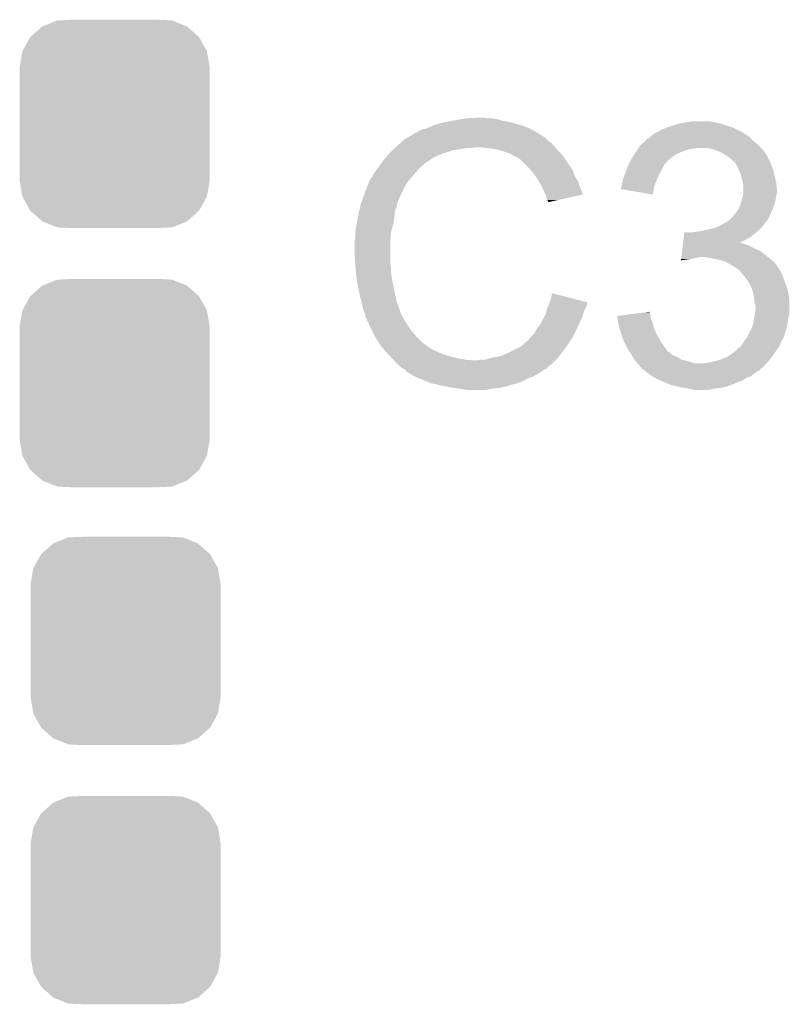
# Model space of a CAD drawing. Extents: x -9 to 122, y -9 to 65.
# Tile 288 of 308: x 95.92 to 98.78, y 40.79 to 44.44. Entities that reach past the tile are written whole.
import ezdxf

# ---------------------------------------------------------------- set-up
doc = ezdxf.new("R2010")
doc.units = 0
doc.layers.get('0').update_dxf_attribs({"linetype": 'CONTINUOUS'})
doc.layers.add('CLICKER_4_FOR_R7FA4M2A_V100_GTO', color=12, linetype='CONTINUOUS')
doc.layers.add('CLICKER_4_FOR_R7FA4M2A_V100_GTS', color=13, linetype='CONTINUOUS')

# ---------------------------------------------------------------- blocks, each defined once
blk = doc.blocks.new('CUSTOM_170')
for points in [[(-0.267216, 0.361152), (-0.213724, 0.383108), (0.26779, 0.361152), (0.21312, 0.383108)], [(-0.213724, 0.383108), (-0.20803, 0.383392), (0.21312, 0.383108), (0.212412, 0.383392)], [(-0.20803, 0.383392), (-0.154122, 0.38608), (0.212412, 0.383392), (0.154132, 0.38608)], [(-0.312264, 0.321732), (-0.26893, 0.360448), (0.312592, 0.321732), (0.268592, 0.360448)], [(-0.26893, 0.360448), (-0.267216, 0.361152), (0.268592, 0.360448), (0.26779, 0.361152)], [(-0.341452, 0.269636), (-0.313432, 0.320688), (0.341702, 0.269636), (0.313176, 0.320688)], [(-0.313432, 0.320688), (-0.312264, 0.321732), (0.313176, 0.320688), (0.312592, 0.321732)], [(-0.35179, 0.21082), (-0.342144, 0.268372), (0.35179, 0.21082), (0.34192, 0.268372)], [(-0.342144, 0.268372), (-0.341452, 0.269636), (0.34192, 0.268372), (0.341702, 0.269636)], [(-0.35179, 0.20955), (-0.35179, 0.21082), (0.35179, 0.20955), (0.35179, 0.21082)], [(-0.35179, -0.20955), (-0.35179, 0.20955), (0.35179, -0.20955), (0.35179, 0.20955)], [(-0.35179, -0.21082), (-0.35179, -0.20955), (0.35179, -0.21082), (0.35179, -0.20955)], [(-0.34192, -0.268358), (-0.35179, -0.21082), (0.342148, -0.268358), (0.35179, -0.21082)], [(-0.341702, -0.269636), (-0.34192, -0.268358), (0.341446, -0.269636), (0.342148, -0.268358)], [(-0.313184, -0.320676), (-0.341702, -0.269636), (0.31344, -0.320676), (0.341446, -0.269636)], [(-0.312594, -0.321732), (-0.313184, -0.320676), (0.312258, -0.321732), (0.31344, -0.320676)], [(-0.268602, -0.36044), (-0.312594, -0.321732), (0.26894, -0.36044), (0.312258, -0.321732)], [(-0.267792, -0.361154), (-0.268602, -0.36044), (0.2672, -0.361154), (0.26894, -0.36044)], [(-0.213136, -0.383104), (-0.267792, -0.361154), (0.213734, -0.383104), (0.2672, -0.361154)], [(-0.212414, -0.383394), (-0.213136, -0.383104), (0.207926, -0.383394), (0.213734, -0.383104)], [(-0.154122, -0.38608), (-0.212414, -0.383394), (0.154132, -0.38608), (0.207926, -0.383394)]]:
    blk.add_solid(points)

msp = doc.modelspace()

# ---------------------------------------------------------------- linework, layer by layer
at = {"layer": 'CLICKER_4_FOR_R7FA4M2A_V100_GTO'}
for points in [[(97.492818, 44.0563), (97.53092, 44.06392), (97.74682, 44.0563), (97.708718, 44.06392)], [(97.53092, 44.06392), (97.5614, 44.069), (97.708718, 44.06392), (97.690942, 44.069)], [(97.5614, 44.069), (97.57664, 44.07154), (97.690942, 44.069), (97.675702, 44.07154)], [(97.57664, 44.07154), (97.622358, 44.07408), (97.660462, 44.07154), (97.647758, 44.07408)], [(98.40214, 44.05884), (98.422462, 44.06138), (98.491038, 44.05884), (98.473258, 44.06138)], [(97.398842, 44.020744), (97.403924, 44.02582), (97.838758, 44.020744), (97.830638, 44.02582)], [(97.403924, 44.02582), (97.416622, 44.0309), (97.830638, 44.02582), (97.82048, 44.0309)], [(97.416622, 44.0309), (97.426778, 44.03344), (97.82048, 44.0309), (97.8154, 44.03344)], [(97.426778, 44.03344), (97.434398, 44.03598), (97.8154, 44.03344), (97.81032, 44.03598)], [(97.434398, 44.03598), (97.44202, 44.03852), (97.81032, 44.03598), (97.80355, 44.03852)], [(97.44202, 44.03852), (97.452182, 44.043602), (97.80355, 44.03852), (97.79, 44.043602)], [(97.452182, 44.043602), (97.457262, 44.046142), (97.79, 44.043602), (97.781364, 44.046142)], [(97.457262, 44.046142), (97.492818, 44.0563), (97.781364, 44.046142), (97.74682, 44.0563)], [(98.290378, 44.02328), (98.294604, 44.025816), (98.59645, 44.02328), (98.592646, 44.025816)], [(98.294604, 44.025816), (98.294612, 44.02582), (98.592646, 44.025816), (98.590104, 44.02582)], [(98.294612, 44.02582), (98.30308, 44.0309), (98.590104, 44.02582), (98.579944, 44.0309)], [(98.30308, 44.0309), (98.324034, 44.03852), (98.579944, 44.0309), (98.5647, 44.03852)], [(98.324034, 44.03852), (98.33102, 44.04106), (98.5647, 44.03852), (98.556234, 44.04106)], [(98.33102, 44.04106), (98.36404, 44.05122), (98.556234, 44.04106), (98.522366, 44.05122)], [(98.36404, 44.05122), (98.37674, 44.05376), (98.522366, 44.05122), (98.513898, 44.05376)], [(98.37674, 44.05376), (98.40214, 44.05884), (98.513898, 44.05376), (98.491038, 44.05884)], [(97.339784, 43.98518), (97.348042, 43.992802), (97.88652, 43.98518), (97.878898, 43.992802)], [(97.348042, 43.992802), (97.356494, 43.997874), (97.878898, 43.992802), (97.873826, 43.997874)], [(97.356494, 43.997874), (97.356504, 43.99788), (97.873826, 43.997874), (97.871302, 43.99788)], [(97.356504, 43.99788), (97.360718, 44.000408), (97.871302, 43.99788), (97.87128, 44.000408)], [(97.360718, 44.000408), (97.386142, 44.015662), (97.87128, 44.000408), (97.846884, 44.015662)], [(97.386142, 44.015662), (97.388686, 44.0182), (97.846884, 44.015662), (97.842826, 44.0182)], [(97.388686, 44.0182), (97.391222, 44.018202), (97.842826, 44.0182), (97.842822, 44.018202)], [(97.391222, 44.018202), (97.398842, 44.020744), (97.842822, 44.018202), (97.838758, 44.020744)], [(98.241352, 43.98772), (98.24974, 43.995346), (98.64344, 43.98772), (98.635814, 43.995346)], [(98.24974, 43.995346), (98.249762, 43.99788), (98.635814, 43.995346), (98.63328, 43.99788)], [(98.249762, 43.99788), (98.254826, 43.997886), (98.63328, 43.99788), (98.633274, 43.997886)], [(98.254826, 43.997886), (98.259898, 44.002958), (98.633274, 43.997886), (98.628202, 44.002958)], [(98.259898, 44.002958), (98.26244, 44.0055), (98.628202, 44.002958), (98.624392, 44.0055)], [(98.26244, 44.0055), (98.27006, 44.01058), (98.624392, 44.0055), (98.616772, 44.01058)], [(98.27006, 44.01058), (98.27345, 44.013122), (98.616772, 44.01058), (98.61296, 44.013122)], [(98.27345, 44.013122), (98.280222, 44.0182), (98.61296, 44.013122), (98.604494, 44.0182)], [(98.280222, 44.0182), (98.2853, 44.02074), (98.604494, 44.0182), (98.600258, 44.02074)], [(98.2853, 44.02074), (98.290378, 44.02328), (98.600258, 44.02074), (98.59645, 44.02328)], [(97.294702, 43.942002), (97.30486, 43.95216), (97.49282, 43.942002), (97.525838, 43.95216)], [(97.30486, 43.95216), (97.31502, 43.96232), (97.525838, 43.95216), (97.581718, 43.96232)], [(97.31502, 43.96232), (97.317768, 43.964858), (97.602036, 43.96232), (97.609658, 43.964858)], [(97.317768, 43.964858), (97.31777, 43.96486), (97.609658, 43.964858), (97.619822, 43.96486)], [(97.31777, 43.96486), (97.323272, 43.969938), (97.908366, 43.96486), (97.904302, 43.969938)], [(97.323272, 43.969938), (97.334278, 43.980098), (97.904302, 43.969938), (97.894142, 43.980098)], [(97.334278, 43.980098), (97.339784, 43.98518), (97.894142, 43.980098), (97.88652, 43.98518)], [(97.655382, 43.96232), (97.619822, 43.96486), (97.910398, 43.96232), (97.908366, 43.96486)], [(97.6884, 43.95724), (97.655382, 43.96232), (97.91446, 43.95724), (97.910398, 43.96232)], [(97.71634, 43.949618), (97.6884, 43.95724), (97.922082, 43.949618), (97.91446, 43.95724)], [(98.204864, 43.94454), (98.209946, 43.95216), (98.36912, 43.94454), (98.386898, 43.95216)], [(98.209946, 43.95216), (98.213332, 43.95724), (98.386898, 43.95216), (98.404678, 43.95724)], [(98.213332, 43.95724), (98.215026, 43.95978), (98.404678, 43.95724), (98.42246, 43.95978)], [(98.215026, 43.95978), (98.21672, 43.96232), (98.42246, 43.95978), (98.435158, 43.96232)], [(98.21672, 43.96232), (98.221802, 43.96994), (98.67138, 43.96232), (98.663762, 43.96994)], [(98.221802, 43.96994), (98.224596, 43.972482), (98.663762, 43.96994), (98.66122, 43.972482)], [(98.224596, 43.972482), (98.241352, 43.98772), (98.66122, 43.972482), (98.64344, 43.98772)], [(98.493578, 43.95724), (98.470718, 43.96232), (98.67646, 43.95724), (98.67138, 43.96232)], [(98.500358, 43.954698), (98.493578, 43.95724), (98.679, 43.954698), (98.67646, 43.95724)], [(98.5139, 43.94962), (98.500358, 43.954698), (98.682176, 43.94962), (98.679, 43.954698)], [(97.266298, 43.90898), (97.28292, 43.929298), (97.431856, 43.90898), (97.462338, 43.929298)], [(97.28292, 43.929298), (97.287078, 43.934378), (97.462338, 43.929298), (97.474526, 43.934378)], [(97.287078, 43.934378), (97.294702, 43.942002), (97.474526, 43.934378), (97.49282, 43.942002)], [(97.723956, 43.94708), (97.71634, 43.949618), (97.92462, 43.94708), (97.922082, 43.949618)], [(97.739198, 43.942), (97.723956, 43.94708), (97.928854, 43.942), (97.92462, 43.94708)], [(97.756982, 43.93184), (97.739198, 43.942), (97.93732, 43.93184), (97.928854, 43.942)], [(97.772218, 43.92422), (97.756982, 43.93184), (97.9424, 43.92422), (97.93732, 43.93184)], [(97.77984, 43.91914), (97.772218, 43.92422), (97.945788, 43.91914), (97.9424, 43.92422)], [(97.78238, 43.9166), (97.77984, 43.91914), (97.94748, 43.9166), (97.945788, 43.91914)], [(97.80524, 43.89374), (97.78238, 43.9166), (97.963808, 43.89374), (97.94748, 43.9166)], [(98.185178, 43.911518), (98.18962, 43.919132), (98.323398, 43.911518), (98.328476, 43.919132)], [(98.18962, 43.919132), (98.189624, 43.91914), (98.328476, 43.919132), (98.331014, 43.91914)], [(98.189624, 43.91914), (98.198514, 43.93438), (98.331014, 43.91914), (98.3488, 43.93438)], [(98.198514, 43.93438), (98.201478, 43.93946), (98.3488, 43.93438), (98.35896, 43.93946)], [(98.201478, 43.93946), (98.204864, 43.94454), (98.35896, 43.93946), (98.36912, 43.94454)], [(98.52914, 43.942), (98.5139, 43.94962), (98.686938, 43.942), (98.682176, 43.94962)], [(98.541838, 43.934382), (98.52914, 43.942), (98.6917, 43.934382), (98.686938, 43.942)], [(98.541844, 43.934378), (98.541838, 43.934382), (98.691702, 43.934378), (98.6917, 43.934382)], [(98.545234, 43.931836), (98.541844, 43.934378), (98.69424, 43.931836), (98.691702, 43.934378)], [(98.552, 43.92676), (98.545234, 43.931836), (98.695934, 43.92676), (98.69424, 43.931836)], [(98.555814, 43.924218), (98.552, 43.92676), (98.69678, 43.924218), (98.695934, 43.92676)], [(98.55962, 43.92168), (98.555814, 43.924218), (98.698304, 43.92168), (98.69678, 43.924218)], [(98.56978, 43.91152), (98.55962, 43.92168), (98.7044, 43.91152), (98.698304, 43.92168)], [(97.238822, 43.87088), (97.24644, 43.88104), (97.39122, 43.87088), (97.399926, 43.88104)], [(97.24644, 43.88104), (97.251774, 43.88866), (97.399926, 43.88104), (97.406458, 43.88866)], [(97.251774, 43.88866), (97.258886, 43.89882), (97.406458, 43.88866), (97.41916, 43.89882)], [(97.258886, 43.89882), (97.264216, 43.906436), (97.41916, 43.89882), (97.429312, 43.906436)], [(97.264216, 43.906436), (97.26422, 43.90644), (97.429312, 43.906436), (97.429312, 43.90644)], [(97.26422, 43.90644), (97.26628, 43.908958), (97.429312, 43.90644), (97.42932, 43.908958)], [(97.26628, 43.908958), (97.266298, 43.90898), (97.42932, 43.908958), (97.431856, 43.90898)], [(97.816532, 43.881038), (97.80524, 43.89374), (97.97288, 43.881038), (97.963808, 43.89374)], [(97.825558, 43.870882), (97.816532, 43.881038), (97.976268, 43.870882), (97.97288, 43.881038)], [(98.171, 43.878498), (98.174176, 43.886122), (98.301264, 43.878498), (98.30562, 43.886122)], [(98.174176, 43.886122), (98.180522, 43.901356), (98.30562, 43.886122), (98.313238, 43.901356)], [(98.180522, 43.901356), (98.1837, 43.908982), (98.313238, 43.901356), (98.320862, 43.908982)], [(98.1837, 43.908982), (98.185178, 43.911518), (98.320862, 43.908982), (98.323398, 43.911518)], [(98.577398, 43.9039), (98.56978, 43.91152), (98.706942, 43.9039), (98.7044, 43.91152)], [(98.581208, 43.896282), (98.577398, 43.9039), (98.70948, 43.896282), (98.706942, 43.9039)], [(98.58756, 43.88358), (98.581208, 43.896282), (98.714924, 43.88358), (98.70948, 43.896282)], [(98.58974, 43.878498), (98.58756, 43.88358), (98.7171, 43.878498), (98.714924, 43.88358)], [(97.215122, 43.827698), (97.221056, 43.84294), (97.35566, 43.827698), (97.367512, 43.84294)], [(97.221056, 43.84294), (97.22358, 43.842962), (97.367512, 43.84294), (97.367528, 43.842962)], [(97.22358, 43.842962), (97.223586, 43.848026), (97.367528, 43.842962), (97.371466, 43.848026)], [(97.223586, 43.848026), (97.226122, 43.850562), (97.371466, 43.848026), (97.37344, 43.850562)], [(97.226122, 43.850562), (97.22866, 43.8531), (97.37344, 43.850562), (97.37566, 43.8531)], [(97.22866, 43.8531), (97.23374, 43.860722), (97.37566, 43.8531), (97.38233, 43.860722)], [(97.23374, 43.860722), (97.238822, 43.87088), (97.38233, 43.860722), (97.39122, 43.87088)], [(97.834454, 43.858178), (97.825558, 43.870882), (97.980502, 43.858178), (97.976268, 43.870882)], [(97.843342, 43.84548), (97.834454, 43.858178), (97.988438, 43.84548), (97.980502, 43.858178)], [(97.847914, 43.83786), (97.843342, 43.84548), (97.9932, 43.83786), (97.988438, 43.84548)], [(98.15322, 43.820082), (98.15957, 43.84548), (98.27514, 43.820082), (98.2853, 43.84548)], [(98.15957, 43.84548), (98.160842, 43.85056), (98.2853, 43.84548), (98.287556, 43.85056)], [(98.160842, 43.85056), (98.167304, 43.868338), (98.287556, 43.85056), (98.29546, 43.868338)], [(98.167304, 43.868338), (98.171, 43.878498), (98.29546, 43.868338), (98.301264, 43.878498)], [(98.59518, 43.865802), (98.58974, 43.878498), (98.719922, 43.865802), (98.7171, 43.878498)], [(98.60026, 43.848022), (98.59518, 43.865802), (98.723874, 43.848022), (98.719922, 43.865802)], [(98.6028, 43.83278), (98.60026, 43.848022), (98.72726, 43.83278), (98.723874, 43.848022)], [(97.20326, 43.79722), (97.215122, 43.827698), (97.34042, 43.79722), (97.35566, 43.827698)], [(97.85858, 43.82008), (97.847914, 43.83786), (97.999128, 43.82008), (97.9932, 43.83786)], [(97.860838, 43.815), (97.85858, 43.82008), (98.00082, 43.815), (97.999128, 43.82008)], [(97.86874, 43.79722), (97.860838, 43.815), (98.007914, 43.79722), (98.00082, 43.815)], [(98.150692, 43.809946), (98.15322, 43.815004), (98.273442, 43.809946), (98.27429, 43.815004)], [(98.270038, 43.789604), (98.150692, 43.809946), (98.270038, 43.789604), (98.273442, 43.809946)], [(98.15322, 43.820078), (98.15322, 43.820082), (98.27514, 43.820078), (98.27514, 43.820082)], [(98.15322, 43.815004), (98.15322, 43.820078), (98.27429, 43.815004), (98.27514, 43.820078)], [(98.602802, 43.832778), (98.6028, 43.83278), (98.72726, 43.832778), (98.72726, 43.83278)], [(98.60534, 43.822622), (98.602802, 43.832778), (98.728276, 43.822622), (98.72726, 43.832778)], [(98.60534, 43.807382), (98.60534, 43.822622), (98.7298, 43.807382), (98.728276, 43.822622)], [(98.60534, 43.797218), (98.60534, 43.807382), (98.7298, 43.797218), (98.7298, 43.807382)], [(97.191606, 43.764196), (97.20326, 43.79722), (97.32518, 43.764196), (97.34042, 43.79722)], [(97.872554, 43.789594), (97.86874, 43.79722), (98.010954, 43.789594), (98.007914, 43.79722)], [(97.87382, 43.787062), (97.872554, 43.789594), (97.99944, 43.787062), (98.010954, 43.789594)], [(97.876362, 43.7769), (97.87382, 43.787062), (97.953232, 43.7769), (97.99944, 43.787062)], [(97.8789, 43.769282), (97.876362, 43.7769), (97.918592, 43.769282), (97.953232, 43.7769)], [(97.881438, 43.764204), (97.8789, 43.769282), (97.895502, 43.764204), (97.918592, 43.769282)], [(98.59899, 43.769278), (98.6028, 43.781978), (98.72472, 43.769278), (98.726534, 43.781978)], [(98.6028, 43.781978), (98.603814, 43.787058), (98.726534, 43.781978), (98.72726, 43.787058)], [(98.603814, 43.787058), (98.60534, 43.794682), (98.72726, 43.787058), (98.729166, 43.794682)], [(98.60534, 43.794682), (98.60534, 43.797218), (98.729166, 43.794682), (98.7298, 43.797218)], [(97.18294, 43.731176), (97.185198, 43.74134), (97.31502, 43.731176), (97.3201, 43.74134)], [(97.185198, 43.74134), (97.186892, 43.748958), (97.3201, 43.74134), (97.322638, 43.748958)], [(97.186892, 43.748958), (97.188022, 43.75404), (97.322638, 43.748958), (97.322638, 43.75404)], [(97.188022, 43.75404), (97.188916, 43.756576), (97.322638, 43.75404), (97.32264, 43.756576)], [(97.188916, 43.756576), (97.190708, 43.761656), (97.32264, 43.756576), (97.325178, 43.761656)], [(97.190708, 43.761656), (97.191606, 43.764196), (97.325178, 43.761656), (97.32518, 43.764196)], [(97.883972, 43.761668), (97.881438, 43.764204), (97.883972, 43.761668), (97.895502, 43.764204)], [(98.58393, 43.73118), (98.58756, 43.73626), (98.71202, 43.73118), (98.713924, 43.73626)], [(98.58756, 43.73626), (98.593274, 43.7515), (98.713924, 43.73626), (98.71964, 43.7515)], [(98.593274, 43.7515), (98.59518, 43.756578), (98.71964, 43.7515), (98.72109, 43.756578)], [(98.59518, 43.756578), (98.59899, 43.769278), (98.72109, 43.756578), (98.72472, 43.769278)], [(97.172144, 43.67784), (97.177382, 43.70578), (97.3074, 43.67784), (97.31248, 43.70578)], [(97.177382, 43.70578), (97.17786, 43.70832), (97.31248, 43.70578), (97.312734, 43.70832)], [(97.17786, 43.70832), (97.18294, 43.731176), (97.312734, 43.70832), (97.31502, 43.731176)], [(98.554542, 43.695622), (98.564702, 43.705782), (98.695508, 43.695622), (98.70059, 43.705782)], [(98.564702, 43.705782), (98.570796, 43.7134), (98.70059, 43.705782), (98.7044, 43.7134)], [(98.570796, 43.7134), (98.57486, 43.71848), (98.7044, 43.7134), (98.706576, 43.71848)], [(98.57486, 43.71848), (98.58393, 43.73118), (98.706576, 43.71848), (98.71202, 43.73118)], [(97.1677, 43.6499), (97.17024, 43.66768), (97.300414, 43.6499), (97.30486, 43.66768)], [(97.17024, 43.66768), (97.172144, 43.67784), (97.30486, 43.66768), (97.3074, 43.67784)], [(98.45294, 43.65498), (98.47326, 43.66006), (98.659694, 43.65498), (98.665792, 43.66006)], [(98.47326, 43.66006), (98.485946, 43.662598), (98.665792, 43.66006), (98.668838, 43.662598)], [(98.485946, 43.662598), (98.498662, 43.665142), (98.668838, 43.662598), (98.670872, 43.665142)], [(98.498662, 43.665142), (98.518976, 43.6753), (98.670872, 43.665142), (98.679, 43.6753)], [(98.518976, 43.6753), (98.539292, 43.685458), (98.679, 43.6753), (98.68662, 43.685458)], [(98.539292, 43.685458), (98.54438, 43.688002), (98.68662, 43.685458), (98.689162, 43.688002)], [(98.54438, 43.688002), (98.54692, 43.69054), (98.689162, 43.688002), (98.691698, 43.69054)], [(98.54692, 43.69054), (98.550728, 43.69308), (98.691698, 43.69054), (98.694238, 43.69308)], [(98.550728, 43.69308), (98.554542, 43.695622), (98.694238, 43.69308), (98.695508, 43.695622)], [(97.16516, 43.616882), (97.1677, 43.629582), (97.297434, 43.616882), (97.298412, 43.629582)], [(97.1677, 43.647358), (97.1677, 43.6499), (97.29978, 43.647358), (97.300414, 43.6499)], [(97.1677, 43.629582), (97.1677, 43.647358), (97.298412, 43.629582), (97.29978, 43.647358)], [(98.382266, 43.6118), (98.383816, 43.624502), (98.592732, 43.6118), (98.61804, 43.624502)], [(98.383816, 43.624502), (98.385368, 43.6372), (98.61804, 43.624502), (98.638358, 43.6372)], [(98.385368, 43.6372), (98.38692, 43.6499), (98.638358, 43.6372), (98.653598, 43.6499)], [(98.41738, 43.6499), (98.45294, 43.65498), (98.653598, 43.6499), (98.659694, 43.65498)], [(97.16516, 43.614342), (97.16516, 43.616882), (97.29724, 43.614342), (97.297434, 43.616882)], [(97.16516, 43.57624), (97.16516, 43.614342), (97.29724, 43.57624), (97.29724, 43.614342)], [(98.378542, 43.581318), (98.379784, 43.59148), (98.6663, 43.581318), (98.64344, 43.59148)], [(98.379784, 43.59148), (98.381024, 43.60164), (98.64344, 43.59148), (98.62312, 43.60164)], [(98.381024, 43.60164), (98.381646, 43.60672), (98.62312, 43.60164), (98.607882, 43.60672)], [(98.381646, 43.60672), (98.381956, 43.609258), (98.607882, 43.60672), (98.602804, 43.609258)], [(98.381956, 43.60926), (98.382264, 43.611794), (98.597726, 43.60926), (98.595186, 43.611794)], [(98.381956, 43.609258), (98.381956, 43.60926), (98.602804, 43.609258), (98.597726, 43.60926)], [(98.382264, 43.611794), (98.382266, 43.6118), (98.595186, 43.611794), (98.592732, 43.6118)], [(97.16732, 43.533058), (97.16516, 43.57624), (97.29724, 43.533058), (97.29724, 43.57624)], [(98.374204, 43.545788), (98.37482, 43.55084), (98.374204, 43.545788), (98.40976, 43.55084)], [(98.37482, 43.55084), (98.37544, 43.55592), (98.40976, 43.55084), (98.43516, 43.55592)], [(98.37544, 43.55592), (98.37575, 43.55846), (98.43516, 43.55592), (98.445318, 43.55846)], [(98.37575, 43.55846), (98.376682, 43.56608), (98.696418, 43.55846), (98.68662, 43.56608)], [(98.376682, 43.56608), (98.378542, 43.581318), (98.68662, 43.56608), (98.6663, 43.581318)], [(98.4885, 43.55338), (98.458018, 43.55846), (98.702948, 43.55338), (98.696418, 43.55846)], [(98.513902, 43.5483), (98.4885, 43.55338), (98.709478, 43.5483), (98.702948, 43.55338)], [(97.1677, 43.52544), (97.16732, 43.533058), (97.298764, 43.52544), (97.29724, 43.533058)], [(97.168236, 43.520358), (97.1677, 43.52544), (97.29978, 43.520358), (97.298764, 43.52544)], [(97.170108, 43.502578), (97.168236, 43.520358), (97.29978, 43.502578), (97.29978, 43.520358)], [(98.51391, 43.548298), (98.513902, 43.5483), (98.70948, 43.548298), (98.709478, 43.5483)], [(98.539298, 43.540682), (98.51391, 43.548298), (98.717096, 43.540682), (98.70948, 43.548298)], [(98.561538, 43.527974), (98.539298, 43.540682), (98.7298, 43.527974), (98.717096, 43.540682)], [(98.565982, 43.525434), (98.561538, 43.527974), (98.729804, 43.525434), (98.7298, 43.527974)], [(98.574858, 43.520362), (98.565982, 43.525434), (98.733186, 43.520362), (98.729804, 43.525434)], [(98.58502, 43.51274), (98.574858, 43.520362), (98.738268, 43.51274), (98.733186, 43.520362)], [(97.17278, 43.477178), (97.170108, 43.502578), (97.303688, 43.477178), (97.29978, 43.502578)], [(98.592636, 43.50766), (98.58502, 43.51274), (98.741654, 43.50766), (98.738268, 43.51274)], [(98.595178, 43.502584), (98.592636, 43.50766), (98.745038, 43.502584), (98.741654, 43.50766)], [(98.595182, 43.50258), (98.595178, 43.502584), (98.74504, 43.50258), (98.745038, 43.502584)], [(98.61074, 43.4848), (98.595182, 43.50258), (98.75266, 43.4848), (98.74504, 43.50258)], [(98.61296, 43.482262), (98.61074, 43.4848), (98.753506, 43.482262), (98.75266, 43.4848)], [(98.626508, 43.46194), (98.61296, 43.482262), (98.76028, 43.46194), (98.753506, 43.482262)], [(97.174126, 43.46956), (97.17278, 43.477178), (97.30486, 43.46956), (97.303688, 43.477178)], [(97.1804, 43.434), (97.174126, 43.46956), (97.31248, 43.434), (97.30486, 43.46956)], [(98.628198, 43.459402), (98.626508, 43.46194), (98.761204, 43.459402), (98.76028, 43.46194)], [(98.63836, 43.436542), (98.628198, 43.459402), (98.769516, 43.436542), (98.761204, 43.459402)], [(97.18548, 43.411138), (97.1804, 43.434), (97.317054, 43.411138), (97.31248, 43.434)], [(97.189836, 43.3959), (97.18548, 43.411138), (97.320102, 43.3959), (97.317054, 43.411138)], [(97.8916, 43.400982), (97.896702, 43.423836), (97.986308, 43.400982), (97.896702, 43.423836)], [(98.638996, 43.433998), (98.63836, 43.436542), (98.77044, 43.433998), (98.769516, 43.436542)], [(98.64344, 43.41622), (98.638996, 43.433998), (98.773404, 43.41622), (98.77044, 43.433998)], [(98.645028, 43.403518), (98.64344, 43.41622), (98.77552, 43.403518), (98.773404, 43.41622)], [(97.19056, 43.393362), (97.189836, 43.3959), (97.32101, 43.393362), (97.320102, 43.3959)], [(97.1931, 43.37812), (97.19056, 43.393362), (97.326452, 43.37812), (97.32101, 43.393362)], [(97.198178, 43.36034), (97.1931, 43.37812), (97.3328, 43.36034), (97.326452, 43.37812)], [(97.878264, 43.36542), (97.882074, 43.37558), (98.0186, 43.36542), (98.02368, 43.37558)], [(97.882074, 43.37558), (97.88493, 43.383198), (98.02368, 43.37558), (98.026218, 43.383198)], [(97.88493, 43.383198), (97.887782, 43.390802), (98.026218, 43.383198), (98.02622, 43.390802)], [(97.887782, 43.390802), (97.8916, 43.400982), (98.02622, 43.390802), (97.986308, 43.400982)], [(98.64598, 43.3959), (98.645028, 43.403518), (98.77552, 43.3959), (98.77552, 43.403518)], [(98.64852, 43.380662), (98.64598, 43.3959), (98.77552, 43.380662), (98.77552, 43.3959)], [(98.651058, 43.375584), (98.64852, 43.380662), (98.77552, 43.375584), (98.77552, 43.380662)], [(98.65106, 43.367962), (98.651058, 43.375584), (98.77552, 43.367962), (98.77552, 43.375584)], [(97.19818, 43.360336), (97.198178, 43.36034), (97.3328, 43.360336), (97.3328, 43.36034)], [(97.200214, 43.355254), (97.19818, 43.360336), (97.332806, 43.355254), (97.3328, 43.360336)], [(97.20123, 43.352716), (97.200214, 43.355254), (97.33534, 43.352716), (97.332806, 43.355254)], [(97.203258, 43.347642), (97.20123, 43.352716), (97.337032, 43.347642), (97.33534, 43.352716)], [(97.203768, 43.345098), (97.203258, 43.347642), (97.33788, 43.345098), (97.337032, 43.347642)], [(97.205798, 43.334942), (97.203768, 43.345098), (97.343686, 43.334942), (97.33788, 43.345098)], [(97.210876, 43.327326), (97.205798, 43.334942), (97.348038, 43.327326), (97.343686, 43.334942)], [(97.86112, 43.324778), (97.866926, 43.33494), (98.003358, 43.324778), (98.00844, 43.33494)], [(97.866926, 43.33494), (97.871282, 43.342562), (98.00844, 43.33494), (98.010616, 43.342562)], [(97.871282, 43.342562), (97.874182, 43.35272), (98.010616, 43.342562), (98.013518, 43.35272)], [(97.874182, 43.35272), (97.87636, 43.36034), (98.013518, 43.35272), (98.016566, 43.36034)], [(97.87636, 43.36034), (97.878264, 43.36542), (98.016566, 43.36034), (98.0186, 43.36542)], [(98.138, 43.34002), (98.177778, 43.345096), (98.26244, 43.34002), (98.259902, 43.345096)], [(98.138002, 43.340016), (98.138, 43.34002), (98.26244, 43.340016), (98.26244, 43.34002)], [(98.139122, 43.329856), (98.138002, 43.340016), (98.262442, 43.329856), (98.26244, 43.340016)], [(98.177778, 43.345096), (98.237476, 43.352714), (98.259902, 43.345096), (98.2599, 43.352714)], [(98.237476, 43.352714), (98.257366, 43.355252), (98.2599, 43.352714), (98.257366, 43.355252)], [(98.644132, 43.32478), (98.64598, 43.33494), (98.77044, 43.32478), (98.772472, 43.33494)], [(98.64598, 43.33494), (98.64637, 43.33748), (98.772472, 43.33494), (98.77298, 43.33748)], [(98.64637, 43.33748), (98.647932, 43.347638), (98.77298, 43.33748), (98.77552, 43.347638)], [(98.647932, 43.347638), (98.65106, 43.367962), (98.77552, 43.347638), (98.77552, 43.367962)], [(97.210878, 43.32732), (97.210876, 43.327326), (97.34804, 43.32732), (97.348038, 43.327326)], [(97.21088, 43.319714), (97.210878, 43.32732), (97.352794, 43.319714), (97.34804, 43.32732)], [(97.215946, 43.317166), (97.21088, 43.319714), (97.354388, 43.317166), (97.352794, 43.319714)], [(97.21596, 43.314624), (97.215946, 43.317166), (97.355976, 43.314624), (97.354388, 43.317166)], [(97.219548, 43.307), (97.21596, 43.314624), (97.36074, 43.307), (97.355976, 43.314624)], [(97.230306, 43.284138), (97.219548, 43.307), (97.375982, 43.284138), (97.36074, 43.307)], [(97.828102, 43.271442), (97.84334, 43.29684), (97.97796, 43.271442), (97.990658, 43.29684)], [(97.84334, 43.29684), (97.847404, 43.30192), (97.990658, 43.29684), (97.9932, 43.30192)], [(97.847404, 43.30192), (97.853502, 43.309542), (97.9932, 43.30192), (97.996466, 43.309542)], [(97.853502, 43.309542), (97.85858, 43.3197), (97.996466, 43.309542), (98.00082, 43.3197)], [(97.85858, 43.3197), (97.86112, 43.324778), (98.00082, 43.3197), (98.003358, 43.324778)], [(98.140242, 43.319698), (98.139122, 43.329856), (98.267522, 43.319698), (98.262442, 43.329856)], [(98.14052, 43.317162), (98.140242, 43.319698), (98.268156, 43.317162), (98.267522, 43.319698)], [(98.144966, 43.299378), (98.14052, 43.317162), (98.272602, 43.299378), (98.268156, 43.317162)], [(98.1456, 43.29684), (98.144966, 43.299378), (98.273618, 43.29684), (98.272602, 43.299378)], [(98.152744, 43.273978), (98.1456, 43.29684), (98.28276, 43.273978), (98.273618, 43.29684)], [(98.635254, 43.294298), (98.6409, 43.307002), (98.76536, 43.294298), (98.767476, 43.307002)], [(98.6409, 43.307002), (98.644132, 43.32478), (98.767476, 43.307002), (98.77044, 43.32478)], [(97.23628, 43.271442), (97.230306, 43.284138), (97.387268, 43.271442), (97.375982, 43.284138)], [(97.242378, 43.26128), (97.23628, 43.271442), (97.3963, 43.26128), (97.387268, 43.271442)], [(97.254568, 43.24096), (97.242378, 43.26128), (97.416622, 43.24096), (97.3963, 43.26128)], [(97.812862, 43.256202), (97.817938, 43.261278), (97.969494, 43.256202), (97.972878, 43.261278)], [(97.817938, 43.261278), (97.828102, 43.271442), (97.972878, 43.261278), (97.97796, 43.271442)], [(98.158298, 43.256202), (98.152744, 43.273978), (98.292638, 43.256202), (98.28276, 43.273978)], [(98.607878, 43.24604), (98.618762, 43.261278), (98.74649, 43.24604), (98.7552, 43.261278)], [(98.618762, 43.261278), (98.62058, 43.263822), (98.7552, 43.261278), (98.755982, 43.263822)], [(98.62058, 43.263822), (98.63074, 43.28414), (98.755982, 43.263822), (98.762234, 43.28414)], [(98.63074, 43.28414), (98.635254, 43.294298), (98.762234, 43.28414), (98.76536, 43.294298)], [(97.259138, 43.233342), (97.254568, 43.24096), (97.427098, 43.233342), (97.416622, 43.24096)], [(97.269724, 43.22064), (97.259138, 43.233342), (97.444564, 43.22064), (97.427098, 43.233342)], [(97.73412, 43.20286), (97.774758, 43.22318), (97.932238, 43.20286), (97.94748, 43.22318)], [(97.774758, 43.22318), (97.779838, 43.22572), (97.94748, 43.22318), (97.949172, 43.22572)], [(97.779838, 43.22572), (97.795078, 43.238418), (97.949172, 43.22572), (97.957638, 43.238418)], [(97.795078, 43.238418), (97.80016, 43.2435), (97.957638, 43.238418), (97.961026, 43.2435)], [(97.80016, 43.2435), (97.807782, 43.248582), (97.961026, 43.2435), (97.964414, 43.248582)], [(97.807782, 43.248582), (97.812862, 43.256202), (97.964414, 43.248582), (97.969494, 43.256202)], [(98.160644, 43.25112), (98.158298, 43.256202), (98.29546, 43.25112), (98.292638, 43.256202)], [(98.171198, 43.22826), (98.160644, 43.25112), (98.3107, 43.22826), (98.29546, 43.25112)], [(98.17354, 43.223182), (98.171198, 43.22826), (98.31451, 43.223182), (98.3107, 43.22826)], [(98.18116, 43.210478), (98.17354, 43.223182), (98.324042, 43.210478), (98.31451, 43.223182)], [(98.567242, 43.202862), (98.5901, 43.22318), (98.721092, 43.202862), (98.735604, 43.22318)], [(98.5901, 43.22318), (98.592638, 43.225718), (98.735604, 43.22318), (98.737418, 43.225718)], [(98.592638, 43.225718), (98.600262, 43.233342), (98.737418, 43.225718), (98.740684, 43.233342)], [(98.600262, 43.233342), (98.606354, 43.2435), (98.740684, 43.233342), (98.74504, 43.2435)], [(98.606354, 43.2435), (98.607878, 43.24604), (98.74504, 43.2435), (98.74649, 43.24604)], [(97.26973, 43.220634), (97.269724, 43.22064), (97.447106, 43.220634), (97.444564, 43.22064)], [(97.273958, 43.21556), (97.26973, 43.220634), (97.452184, 43.21556), (97.447106, 43.220634)], [(97.276074, 43.21302), (97.273958, 43.21556), (97.4598, 43.21302), (97.452184, 43.21556)], [(97.282424, 43.2054), (97.276074, 43.21302), (97.47504, 43.2054), (97.4598, 43.21302)], [(97.28454, 43.20286), (97.282424, 43.2054), (97.480966, 43.20286), (97.47504, 43.2054)], [(97.289622, 43.197778), (97.28454, 43.20286), (97.49282, 43.197778), (97.480966, 43.20286)], [(97.29724, 43.19016), (97.289622, 43.197778), (97.51822, 43.19016), (97.49282, 43.197778)], [(97.30486, 43.18254), (97.29724, 43.19016), (97.5487, 43.18254), (97.51822, 43.19016)], [(97.67316, 43.18508), (97.703642, 43.190162), (97.918902, 43.18508), (97.922714, 43.190162)], [(97.703642, 43.190162), (97.73412, 43.20286), (97.922714, 43.190162), (97.932238, 43.20286)], [(98.182854, 43.207938), (98.18116, 43.210478), (98.325946, 43.207938), (98.324042, 43.210478)], [(98.184548, 43.205398), (98.182854, 43.207938), (98.33102, 43.205398), (98.325946, 43.207938)], [(98.187936, 43.20032), (98.184548, 43.205398), (98.336102, 43.20032), (98.33102, 43.205398)], [(98.191322, 43.19524), (98.187936, 43.20032), (98.342876, 43.19524), (98.336102, 43.20032)], [(98.192846, 43.1927), (98.191322, 43.19524), (98.346262, 43.1927), (98.342876, 43.19524)], [(98.195894, 43.187618), (98.192846, 43.1927), (98.361504, 43.187618), (98.346262, 43.1927)], [(98.198938, 43.182542), (98.195894, 43.187618), (98.369118, 43.182542), (98.361504, 43.187618)], [(98.518982, 43.177462), (98.544382, 43.187622), (98.702948, 43.177462), (98.710206, 43.187622)], [(98.544382, 43.187622), (98.567242, 43.202862), (98.710206, 43.187622), (98.721092, 43.202862)], [(97.30994, 43.17746), (97.30486, 43.18254), (97.579178, 43.17746), (97.5487, 43.18254)], [(97.311972, 43.17492), (97.30994, 43.17746), (97.609658, 43.17492), (97.579178, 43.17746)], [(97.320098, 43.164762), (97.311972, 43.17492), (97.89922, 43.164762), (97.909378, 43.17492)], [(97.320102, 43.16476), (97.320098, 43.164762), (97.899218, 43.16476), (97.89922, 43.164762)], [(97.332798, 43.154602), (97.320102, 43.16476), (97.885684, 43.154602), (97.899218, 43.16476)], [(97.337892, 43.14951), (97.332798, 43.154602), (97.8789, 43.14951), (97.885684, 43.154602)], [(97.34042, 43.146982), (97.337892, 43.14951), (97.878894, 43.146982), (97.8789, 43.14951)], [(97.619822, 43.17492), (97.629982, 43.17746), (97.909378, 43.17492), (97.911918, 43.17746)], [(97.647764, 43.17746), (97.664694, 43.18254), (97.911918, 43.17746), (97.916998, 43.18254)], [(97.664694, 43.18254), (97.67316, 43.18508), (97.916998, 43.18254), (97.918902, 43.18508)], [(98.202752, 43.177458), (98.198938, 43.182542), (98.376742, 43.177458), (98.369118, 43.182542)], [(98.206564, 43.172378), (98.202752, 43.177458), (98.3996, 43.172378), (98.376742, 43.177458)], [(98.212278, 43.16476), (98.206564, 43.172378), (98.422464, 43.16476), (98.3996, 43.172378)], [(98.21418, 43.162222), (98.212278, 43.16476), (98.689164, 43.162222), (98.691702, 43.16476)], [(98.221798, 43.1546), (98.21418, 43.162222), (98.681544, 43.1546), (98.689164, 43.162222)], [(98.221802, 43.154594), (98.221798, 43.1546), (98.68154, 43.154594), (98.681544, 43.1546)], [(98.223074, 43.152054), (98.221802, 43.154594), (98.681534, 43.152054), (98.68154, 43.154594)], [(98.224338, 43.149526), (98.223074, 43.152054), (98.679002, 43.149526), (98.681534, 43.152054)], [(98.22435, 43.14952), (98.224338, 43.149526), (98.678996, 43.14952), (98.679002, 43.149526)], [(98.229414, 43.146982), (98.22435, 43.14952), (98.671394, 43.146982), (98.678996, 43.14952)], [(98.463102, 43.16476), (98.47834, 43.1673), (98.691702, 43.16476), (98.69424, 43.1673)], [(98.47834, 43.1673), (98.498648, 43.172378), (98.69424, 43.1673), (98.699318, 43.172378)], [(98.498648, 43.172378), (98.518982, 43.177462), (98.699318, 43.172378), (98.702948, 43.177462)], [(97.340436, 43.146974), (97.34042, 43.146982), (97.878894, 43.146974), (97.878894, 43.146982)], [(97.345502, 43.14444), (97.340436, 43.146974), (97.876356, 43.14444), (97.878894, 43.146974)], [(97.350576, 43.141902), (97.345502, 43.14444), (97.868746, 43.141902), (97.876356, 43.14444)], [(97.350582, 43.141898), (97.350576, 43.141902), (97.868736, 43.141898), (97.868746, 43.141902)], [(97.35566, 43.13682), (97.350582, 43.141898), (97.86112, 43.13682), (97.868736, 43.141898)], [(97.363274, 43.129206), (97.35566, 43.13682), (97.850968, 43.129206), (97.86112, 43.13682)], [(97.365816, 43.1292), (97.363274, 43.129206), (97.85096, 43.1292), (97.850968, 43.129206)], [(97.36582, 43.129198), (97.365816, 43.1292), (97.850958, 43.129198), (97.85096, 43.1292)], [(97.378014, 43.12158), (97.36582, 43.129198), (97.83826, 43.12158), (97.850958, 43.129198)], [(97.38614, 43.116502), (97.378014, 43.12158), (97.828102, 43.116502), (97.83826, 43.12158)], [(97.39207, 43.11396), (97.38614, 43.116502), (97.823018, 43.11396), (97.828102, 43.116502)], [(97.40392, 43.10888), (97.39207, 43.11396), (97.807778, 43.10888), (97.823018, 43.11396)], [(98.229418, 43.146976), (98.229414, 43.146982), (98.671378, 43.146976), (98.671394, 43.146982)], [(98.231954, 43.141914), (98.229418, 43.146976), (98.667998, 43.141914), (98.671378, 43.146976)], [(98.234494, 43.1419), (98.231954, 43.141914), (98.66799, 43.1419), (98.667998, 43.141914)], [(98.237546, 43.139358), (98.234494, 43.1419), (98.666294, 43.139358), (98.66799, 43.1419)], [(98.243646, 43.134278), (98.237546, 43.139358), (98.65614, 43.134278), (98.666294, 43.139358)], [(98.24974, 43.1292), (98.243646, 43.134278), (98.649366, 43.1292), (98.65614, 43.134278)], [(98.253296, 43.12666), (98.24974, 43.1292), (98.64598, 43.12666), (98.649366, 43.1292)], [(98.267518, 43.1165), (98.253296, 43.12666), (98.633278, 43.1165), (98.64598, 43.12666)], [(98.276412, 43.111418), (98.267518, 43.1165), (98.618036, 43.111418), (98.633278, 43.1165)], [(97.428596, 43.09872), (97.40392, 43.10888), (97.79, 43.09872), (97.807778, 43.10888)], [(97.447098, 43.091102), (97.428596, 43.09872), (97.769682, 43.091102), (97.79, 43.09872)], [(97.447108, 43.0911), (97.447098, 43.091102), (97.769678, 43.0911), (97.769682, 43.091102)], [(97.468694, 43.08602), (97.447108, 43.0911), (97.749362, 43.08602), (97.769678, 43.0911)], [(97.49028, 43.08094), (97.468694, 43.08602), (97.734118, 43.08094), (97.749362, 43.08602)], [(97.503828, 43.0784), (97.49028, 43.08094), (97.726498, 43.0784), (97.734118, 43.08094)], [(97.530922, 43.07332), (97.503828, 43.0784), (97.703638, 43.07332), (97.726498, 43.0784)], [(98.285298, 43.10634), (98.276412, 43.111418), (98.610418, 43.10634), (98.618036, 43.111418)], [(98.297154, 43.10126), (98.285298, 43.10634), (98.6028, 43.10126), (98.610418, 43.10634)], [(98.314934, 43.09364), (98.297154, 43.10126), (98.58248, 43.09364), (98.6028, 43.10126)], [(98.332716, 43.08602), (98.314934, 43.09364), (98.5647, 43.08602), (98.58248, 43.09364)], [(98.338638, 43.083482), (98.332716, 43.08602), (98.55793, 43.083482), (98.5647, 43.08602)], [(98.360656, 43.0784), (98.338638, 43.083482), (98.544378, 43.0784), (98.55793, 43.083482)], [(98.37166, 43.07586), (98.360656, 43.0784), (98.532948, 43.07586), (98.544378, 43.0784)], [(97.55124, 43.07078), (97.530922, 43.07332), (97.67824, 43.07078), (97.703638, 43.07332)], [(97.581718, 43.0657), (97.55124, 43.07078), (97.650298, 43.0657), (97.67824, 43.07078)], [(98.3869, 43.07332), (98.37166, 43.07586), (98.521518, 43.07332), (98.532948, 43.07586)], [(98.40214, 43.07078), (98.3869, 43.07332), (98.498662, 43.07078), (98.521518, 43.07332)], [(98.41484, 43.06824), (98.40214, 43.07078), (98.48596, 43.06824), (98.498662, 43.07078)], [(98.424998, 43.0657), (98.41484, 43.06824), (98.473258, 43.0657), (98.48596, 43.06824)]]:
    msp.add_solid(points, dxfattribs=at)

# ---------------------------------------------------------------- block references
at = {"layer": 'CLICKER_4_FOR_R7FA4M2A_V100_GTS'}
for p in [(96.27616, 44.05122), (96.27616, 43.0911), (96.3168, 42.13606), (96.3168, 41.17594)]:
    msp.add_blockref('CUSTOM_170', p, dxfattribs=at)

doc.saveas('drawing.dxf')
